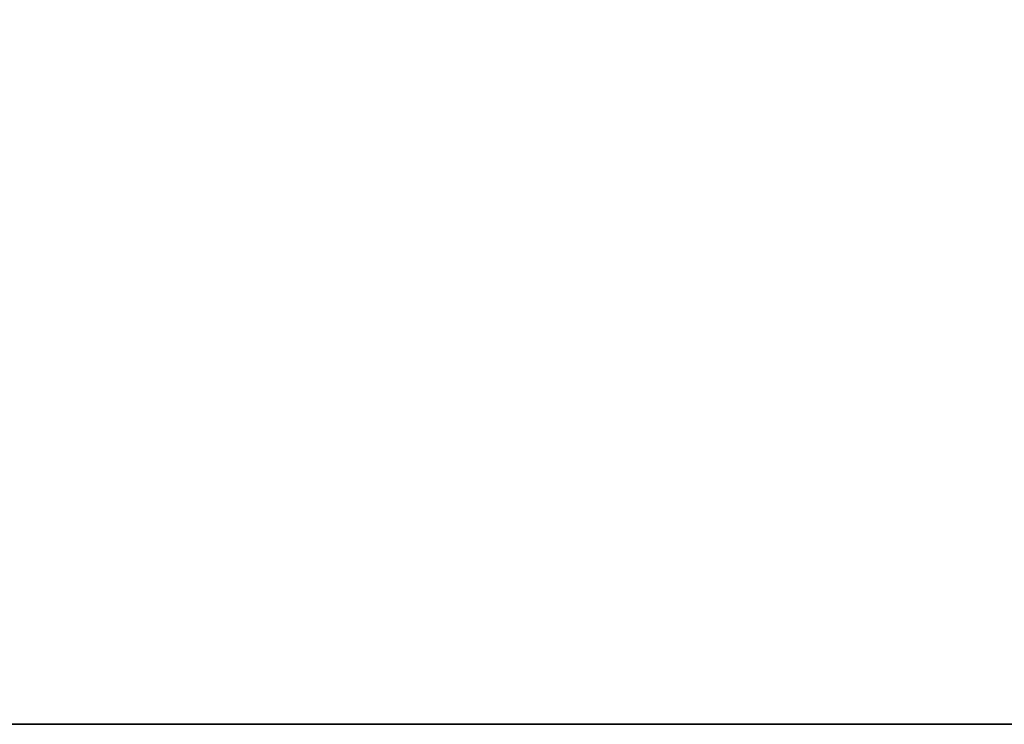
# Model space of a CAD drawing. Header units: millimetres. Extents: x -150 to 150, y -85 to 1149.
# Tile 381 of 656: x -64.547 to -63.988, y 1007.9 to 1008.3. Entities that reach past the tile are written whole.
import ezdxf

# ---------------------------------------------------------------- set-up
doc = ezdxf.new("R2010")
doc.units = ezdxf.units.MM
doc.header["$LTSCALE"] = 21.359881
doc.layers.add('9022', color=7, linetype='CONTINUOUS')
doc.layers.add('9025', color=7, linetype='CONTINUOUS')

msp = doc.modelspace()

# ---------------------------------------------------------------- linework, layer by layer
at = {"layer": '9022', "linetype": 'CONTINUOUS'}
for points in [[(-68.39935, 1007.9, 166.25244), (-57.6942, 1007.9, 161.3017), (-68.23326, 1007.9, 433.8322), (-68.39935, 1007.9, 166.25244)], [(-57.6942, 1007.9, 161.3017), (-46.58738, 1007.9, 157.18449), (-68.23326, 1007.9, 433.8322), (-57.6942, 1007.9, 161.3017)], [(-68.23326, 1007.9, 433.8322), (-46.58738, 1007.9, 157.18449), (-46.46939, 1007.9, 442.85394), (-68.23326, 1007.9, 433.8322)]]:
    msp.add_3dface(points, dxfattribs=at)
at = {"layer": '9025', "linetype": 'CONTINUOUS'}
for points in [[(-57.6942, 1007.9, 161.3017), (-68.39935, 1007.9, 166.25244), (-68.23326, 1009.4, 166.1678), (-57.6942, 1007.9, 161.3017)], [(-68.23326, 1007.9, 433.8322), (-57.6942, 1009.4, 438.6983), (-68.39935, 1009.4, 433.74756), (-68.23326, 1007.9, 433.8322)], [(-57.6942, 1007.9, 161.3017), (-68.23326, 1009.4, 166.1678), (-46.46939, 1009.4, 157.14606), (-57.6942, 1007.9, 161.3017)], [(-68.23326, 1007.9, 433.8322), (-46.46939, 1007.9, 442.85394), (-57.6942, 1009.4, 438.6983), (-68.23326, 1007.9, 433.8322)]]:
    msp.add_3dface(points, dxfattribs=at)

doc.saveas('drawing.dxf')
